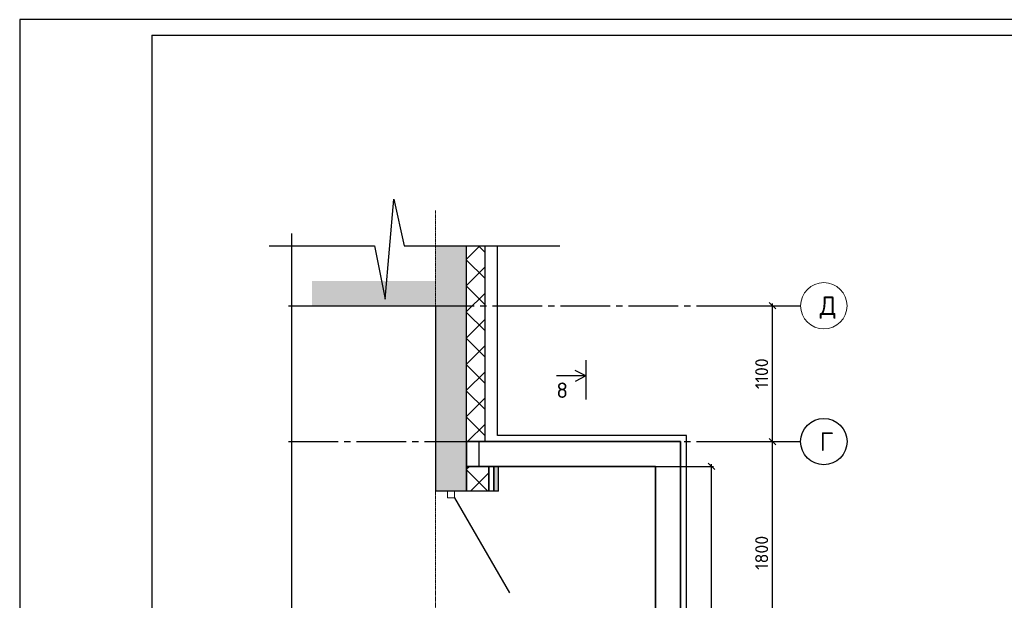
# Model space of a CAD drawing. Header units: millimetres. Extents: x 125896 to 2572636, y -120305 to 130347.
# Tile 257 of 320: x 379098 to 395029, y 58029 to 67429. Entities that reach past the tile are written whole.
import ezdxf

# ---------------------------------------------------------------- set-up
doc = ezdxf.new("R2010")
doc.units = ezdxf.units.MM
for name, pattern in [('______5', [1100, 800, -100, 100, -100]), ('CENTER', [2, 1.25, -0.25, 0.25, -0.25]), ('CENTER2', [28.575, 19.05, -3.175, 3.175, -3.175])]:
    doc.linetypes.add(name, pattern=pattern)
for name, color, linetype in [('11', 7, 'Continuous'), ('СПДС_Оси', 7, 'Continuous'), ('Столовая - обозначения', 7, 'Continuous')]:
    doc.layers.add(name, color=color, linetype=linetype)
for name, color, linetype, lineweight in [('Standard', 7, 'Continuous', 25), ('Навесной фасад', 7, 'Continuous', 25), ('ОСИ', 7, 'CENTER', 15), ('Столовая Двери и окна', 7, 'Continuous', 15)]:
    doc.layers.add(name, color=color, linetype=linetype, lineweight=lineweight)
doc.layers.add('Стена_ бетон несущ.', color=7, linetype='Continuous', lineweight=70, true_color=0xb4b496)
doc.styles.get("Standard").update_dxf_attribs({"font": 'isocpeur.ttf'})
doc.dimstyles.new('Осевые', dxfattribs={"dimscale": 0.7, "dimtxt": 450, "dimasz": 400, "dimexe": 100, "dimexo": 100, "dimgap": 100, "dimtad": 1, "dimdec": 0, "dimzin": 0, "dimdsep": 46, "dimtxsty": 'Standard', "dimblk": 'OBLIQUE', "dimcen": 9, "dimdle": 100, "dimazin": 0, "dimtm": 1e-09, "dimtfac": 1, "dimtdec": 0, "dimtofl": 0, "dimtmove": 0, "dimatfit": 3, "dimfxl": 1, "dimtolj": 1, "dimtzin": 0, "dimarcsym": 0})
pattern_1 = [(45, (282800.26, 82212.12), (-212.132, 212.132), []), (135, (282800.26, 82212.12), (-212.132, -212.132), [])]

# ---------------------------------------------------------------- blocks, each defined once
blk = doc.blocks.new('Штамп')
at = {"layer": '11'}
for p, q in [((311470, 126228), (252070, 126228)), ((252070, 126228), (252070, 84178))]:
    blk.add_line(p, q, dxfattribs=at)
at = {"layer": '11', "lineweight": 30}
for q in [(254210, 84428), (311220, 125978)]:
    blk.add_line((254210, 125978), q, dxfattribs=at)
blk = doc.blocks.new('дверь1_2_$F1', base_point=(0, -54.575))
at = {"layer": 'Standard', "color": 7, "linetype": 'Continuous', "lineweight": 13, "transparency": 33554687}
for p, q in [((56, 1.425), (0, 1.425)), ((0, 1.425), (0, -54.575)), ((56, -54.575), (56, 1.425)), ((0, -54.575), (56, -54.575))]:
    blk.add_line(p, q, dxfattribs=at)
blk = doc.blocks.new('_OBLIQUE')
at = {"color": 0, "linetype": 'ByBlock'}
blk.add_line((-0.5, -0.5), (0.5, 0.5), dxfattribs=at)
blk = doc.blocks.new('*D746')
at = {"layer": 'Defpoints', "color": 0, "linetype": 'ByBlock', "lineweight": 20, "ltscale": 13, "transparency": 16777216}
for p in [(390488, 60598), (391278, 60598), (390353, 56998)]:
    blk.add_point(p, dxfattribs=at)
at = {"layer": 'ОСИ', "color": 0, "linetype": 'ByBlock', "lineweight": -2, "ltscale": 13, "transparency": 16777216}
for p, q in [((390523, 60598), (391313, 60598)), ((391278, 56963), (391278, 60633)), ((390388, 56998), (391313, 56998))]:
    blk.add_line(p, q, dxfattribs=at)
at = {"layer": 'ОСИ', "color": 0, "linetype": 'ByBlock', "lineweight": -2, "ltscale": 13, "transparency": 16777216, "xscale": 105, "yscale": 105, "zscale": 105}
for p, rotation in [((391278, 60598), 90), ((391278, 56998), 270)]:
    blk.add_blockref('_OBLIQUE', p, dxfattribs=dict(at, rotation=rotation))
at = {"layer": 'ОСИ', "color": 0, "linetype": 'ByBlock', "lineweight": 25, "ltscale": 13, "transparency": 16777216, "insert": (391103, 58798), "char_height": 210, "attachment_point": 5, "rotation": 90}
blk.add_mtext('\\A1;1800', dxfattribs=at)
blk = doc.blocks.new('*D747')
at = {"layer": 'Defpoints', "color": 0, "linetype": 'ByBlock', "lineweight": 20, "ltscale": 13, "transparency": 16777216}
for p in [(390488, 62798), (391278, 62798), (390353, 60598)]:
    blk.add_point(p, dxfattribs=at)
at = {"layer": 'ОСИ', "color": 0, "linetype": 'ByBlock', "lineweight": -2, "ltscale": 13, "transparency": 16777216}
for p, q in [((390523, 62798), (391313, 62798)), ((391278, 60563), (391278, 62833)), ((390388, 60598), (391313, 60598))]:
    blk.add_line(p, q, dxfattribs=at)
at = {"layer": 'ОСИ', "color": 0, "linetype": 'ByBlock', "lineweight": -2, "ltscale": 13, "transparency": 16777216, "xscale": 105, "yscale": 105, "zscale": 105}
for p, rotation in [((391278, 62798), 90), ((391278, 60598), 270)]:
    blk.add_blockref('_OBLIQUE', p, dxfattribs=dict(at, rotation=rotation))
at = {"layer": 'ОСИ', "color": 0, "linetype": 'ByBlock', "lineweight": 25, "ltscale": 13, "transparency": 16777216, "insert": (391103, 61698), "char_height": 210, "attachment_point": 5, "rotation": 90}
blk.add_mtext('\\A1;1100', dxfattribs=at)
blk = doc.blocks.new('*D753')
at = {"layer": 'Defpoints', "color": 0, "linetype": 'ByBlock', "lineweight": 20, "ltscale": 13, "transparency": 16777216}
for p in [(388689, 60198, -5480), (390291, 60198), (388719, 53398)]:
    blk.add_point(p, dxfattribs=at)
at = {"layer": 'ОСИ', "color": 0, "linetype": 'ByBlock', "lineweight": -2, "ltscale": 13, "transparency": 16777216}
for p, q in [((390291, 53363), (390291, 60233)), ((388724, 60198), (390326, 60198)), ((388754, 53398), (390326, 53398))]:
    blk.add_line(p, q, dxfattribs=at)
at = {"layer": 'ОСИ', "color": 0, "linetype": 'ByBlock', "lineweight": -2, "ltscale": 13, "transparency": 16777216, "xscale": 105, "yscale": 105, "zscale": 105}
for p, rotation in [((390291, 60198), 90), ((390291, 53398), 270)]:
    blk.add_blockref('_OBLIQUE', p, dxfattribs=dict(at, rotation=rotation))
at = {"layer": 'ОСИ', "color": 0, "linetype": 'ByBlock', "lineweight": 25, "ltscale": 13, "transparency": 16777216, "insert": (390116, 56798), "char_height": 210, "attachment_point": 5, "rotation": 90}
blk.add_mtext('\\A1;3400', dxfattribs=at)

msp = doc.modelspace()

# ---------------------------------------------------------------- hatches: boundary and pattern name
at = {"layer": 'Навесной фасад', "linetype": 'Continuous', "lineweight": 25, "true_color": 0x939598, "transparency": 33554687}
h = msp.add_hatch(dxfattribs=at)
h.set_pattern_fill('__________6', color=252, scale=200, style=0, pattern_type=2)
h.set_pattern_definition(pattern_1)
h.paths.add_polyline_path([(386327.3, 63768.8), (386327.3, 60598.3), (386627.3, 60598.3), (386627.3, 63768.8)])
h = msp.add_hatch(dxfattribs=at)
h.set_pattern_fill('__________6', color=252, scale=200, style=0, pattern_type=2)
h.set_pattern_definition(pattern_1)
h.paths.add_polyline_path([(386327.3, 60198.3), (386327.3, 59798.3), (386687.3, 59798.3), (386687.3, 60198.3)], flags=0)
msp.add_hatch(color=252, dxfattribs=at).paths.add_polyline_path([(386767.3, 60198.3), (386767.3, 59798.3), (386847.3, 59798.3), (386847.3, 60198.3)])
at = {"layer": 'Стена_ бетон несущ.', "linetype": 'Continuous', "lineweight": 25, "true_color": 0x939598, "transparency": 33554687}
for points in [[(385827.3, 63768.8), (385827.3, 59798.3), (386327.3, 59798.3), (386327.3, 63768.8)], [(385827.3, 63198.3), (383826.9, 63198.3), (383826.9, 62798.3), (385827.3, 62798.3)]]:
    msp.add_hatch(color=252, dxfattribs=at).paths.add_polyline_path(points)

# ---------------------------------------------------------------- linework, layer by layer
at = {"layer": 'Навесной фасад', "color": 252, "linetype": 'Continuous', "lineweight": 25, "true_color": 0x939598, "transparency": 33554687}
for p, q in [((386627.3, 60598.3), (386627.3, 63768.8)), ((386327.3, 60598.3), (386627.3, 60598.3)), ((386327.3, 60198.3), (386327.3, 59798.3)), ((386687.3, 60198.3), (386327.3, 60198.3)), ((386687.3, 59798.3), (386687.3, 60198.3)), ((386687.3, 60198.3), (386687.3, 59798.3)), ((386767.3, 60198.3), (386687.3, 60198.3)), ((386767.3, 59798.3), (386767.3, 60198.3)), ((386767.3, 60198.3), (386767.3, 59798.3)), ((386847.3, 60198.3), (386767.3, 60198.3)), ((386847.3, 59798.3), (386847.3, 60198.3)), ((386687.3, 59798.3), (386327.3, 59798.3)), ((386767.3, 59798.3), (386687.3, 59798.3)), ((386847.3, 59798.3), (386767.3, 59798.3))]:
    msp.add_line(p, q, dxfattribs=at)
at = {"layer": 'ОСИ', "color": 16, "linetype": 'CENTER2', "lineweight": 15, "ltscale": 0.2, "transparency": 33554687}
msp.add_line((385827.3, 64339.3), (385827.3, 39191.1), dxfattribs=at)
at = {"layer": 'ОСИ', "color": 16, "linetype": '______5', "lineweight": 25, "transparency": 33554687}
for p, q in [((383449.3, 62798.3), (391733.7, 62798.3)), ((383449.3, 60598.3), (391733.7, 60598.3))]:
    msp.add_line(p, q, dxfattribs=at)
at = {"layer": 'ОСИ', "linetype": 'ByBlock', "ltscale": 13}
msp.add_circle((392108.7, 62798.3), 375, dxfattribs=at)
at = {"layer": 'СПДС_Оси', "linetype": 'Continuous', "lineweight": 25, "ltscale": 150}
msp.add_circle((392108.7, 60598.3), 375, dxfattribs=at)
at = {"layer": 'Стена_ бетон несущ.', "color": 252, "linetype": 'Continuous', "lineweight": 25, "true_color": 0x939598, "transparency": 33554687}
for p, q in [((386327.3, 60598.3), (386327.3, 63768.8)), ((383826.9, 62798.3), (385827.3, 62798.3)), ((385827.3, 62798.3), (385827.3, 59798.3)), ((386627.3, 60598.3), (386327.3, 60598.3)), ((386327.3, 60198.3), (386687.3, 60198.3)), ((386327.3, 59798.3), (386327.3, 60198.3)), ((386687.3, 60198.3), (386767.3, 60198.3)), ((386767.3, 60198.3), (386847.3, 60198.3)), ((386327.3, 59798.3), (385827.3, 59798.3)), ((386133.3, 59686.3), (387021.3, 58148.2))]:
    msp.add_line(p, q, dxfattribs=at)
at = {"layer": 'Стена_ бетон несущ.', "color": 7, "linetype": 'Continuous', "lineweight": 35, "transparency": 33554687}
for p, q in [((389787.3, 60598.3), (386627.3, 60598.3)), ((389787.3, 60198.3), (389787.3, 60598.3)), ((386847.3, 60198.3), (389387.3, 60198.3)), ((389387.3, 60198.3), (389387.3, 43998.3)), ((389787.3, 43598.3), (389787.3, 60198.3))]:
    msp.add_line(p, q, dxfattribs=at)
at = {"layer": 'Столовая Двери и окна', "color": 18, "lineweight": 25, "true_color": 0x000000}
for p, q in [((385009.5, 62904.5), (385153.2, 64521.8)), ((385153.2, 64521.8), (385317.8, 63768.8)), ((383499.9, 51291.4), (383499.9, 63965.9)), ((383133.5, 63768.8), (384839.4, 63768.8)), ((384839.4, 63768.8), (385009.5, 62904.5)), ((385317.8, 63768.8), (387839.9, 63768.8))]:
    msp.add_line(p, q, dxfattribs=at)
at = {"layer": 'Столовая Двери и окна', "color": 18, "lineweight": 30, "true_color": 0x000000}
for p, q in [((388260.5, 61918.2), (388260.5, 61279.7)), ((388260.5, 61662.4), (387782, 61662.4)), ((388260.5, 61662.4), (388085.4, 61750.4)), ((388260.5, 61662.4), (388085.4, 61574.4))]:
    msp.add_line(p, q, dxfattribs=at)
at = {"layer": 'Столовая Двери и окна', "color": 5, "lineweight": 30, "elevation": -720}
msp.add_lwpolyline([(386827.3, 42034), (386827.3, 43498.3), (389887.3, 43498.3), (389887.3, 60698.3), (386827.3, 60698.3), (386827.3, 63768.8), (386827.3, 63768.8)], dxfattribs=at)
at = {"layer": 'Столовая Двери и окна', "color": 18, "lineweight": 30, "true_color": 0x000000}
msp.add_lwpolyline([(386327.3, 43598.3), (389787.3, 43598.3), (389787.3, 60598.3), (386327.3, 60598.3), (386327.3, 60198.3), (389387.3, 60198.3), (389387.3, 43998.3), (386327.3, 43998.3), (386327.3, 43598.3)], dxfattribs=at)
msp.add_lwpolyline([(386327.3, 60598.3), (386527.3, 60598.3), (386527.3, 60198.3), (386327.3, 60198.3)], close=True, dxfattribs=at)

# ---------------------------------------------------------------- block references
at = {"layer": 'Стена_ бетон несущ.', "color": 252, "linetype": 'Continuous', "lineweight": 25, "true_color": 0x939598, "transparency": 33554687, "xscale": -2, "yscale": 2, "zscale": 2, "rotation": 90}
msp.add_blockref('дверь1_2_$F1', (386133.3, 59798.3), dxfattribs=at)
at = {"layer": 'Столовая - обозначения', "color": 252, "lineweight": 20, "true_color": 0x939598}
msp.add_blockref('Штамп', (127028, -58798.4), dxfattribs=at)

# ---------------------------------------------------------------- texts
at = {"layer": 'СПДС_Оси', "linetype": 'Continuous', "lineweight": 25, "ltscale": 150, "char_height": 300, "width": 825, "attachment_point": 1}
for s, insert in [('Д', (392041.8, 62948.5)), ('Г', (392041.8, 60748.5))]:
    msp.add_mtext(s, dxfattribs=dict(at, insert=insert))
at = {"layer": 'Столовая Двери и окна', "color": 18, "true_color": 0x000000}
msp.add_text('8', height=250, dxfattribs=at).set_placement((387781.4, 61305.2))

# ---------------------------------------------------------------- dimensions: what is measured, and where the dimension line sits
at = {"layer": 'ОСИ', "linetype": 'ByBlock', "lineweight": 25, "ltscale": 13}
for base, p1, p2, angle, picture, middle in [((391278.1, 62798.3), (390353.4, 60598.3), (390488.2, 62798.3), 90, '*D747', (391103.1, 61698.3)), ((391278.1, 60598.3), (390353.4, 56998.3), (390488.2, 60598.3), 90, '*D746', (391103.1, 58798.3)), ((390291.5, 60198.3, 5480), (388718.9, 53398, 5480), (388688.9, 60198.3), 270, '*D753', (390116.5, 56798.2, 5480))]:
    dim = msp.add_linear_dim(base=base, p1=p1, p2=p2, angle=angle, dimstyle='Осевые', override={"dimtxt": 300, "dimasz": 150, "dimexe": 50, "dimexo": 50, "dimlfac": 0.5, "dimdle": 50, "dimtmove": 1}, dxfattribs=at)
    dim.commit()
    dim.dimension.update_dxf_attribs({"geometry": picture, "text_midpoint": middle})

doc.saveas('drawing.dxf')
